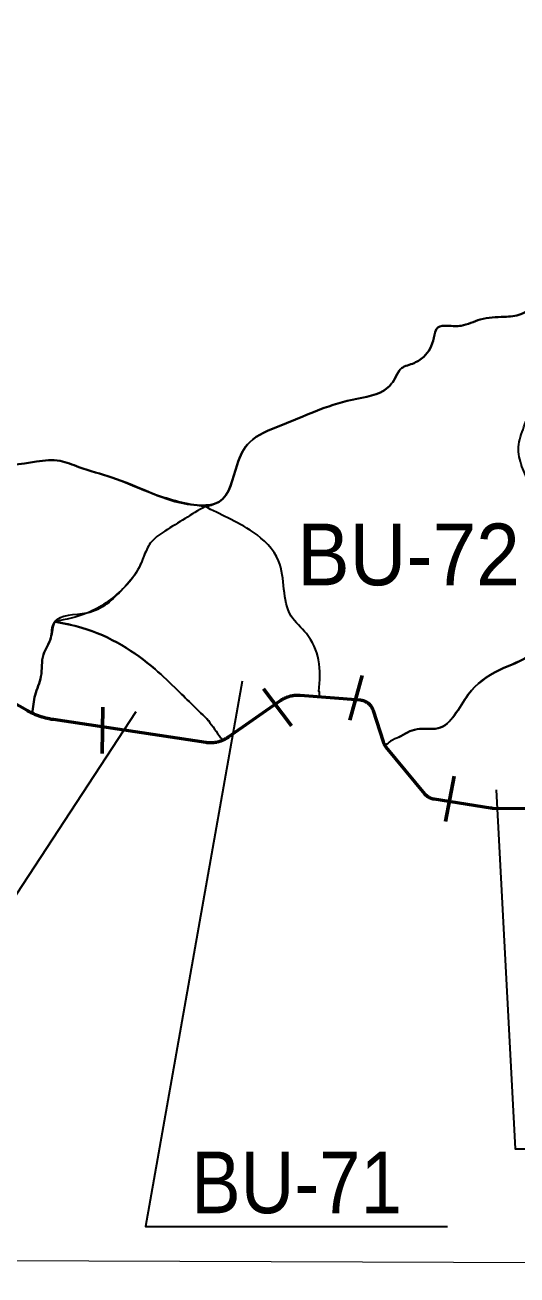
# Model space of a CAD drawing. Extents: x 553962 to 842807, y 8883888 to 9032388.
# Drawn here: x 658558 to 661743, y 8949437 to 8957536 of the extents above; entities that cross this region are included whole.
import ezdxf

# ---------------------------------------------------------------- set-up
doc = ezdxf.new("R2010")
doc.units = 0
doc.header["$LTSCALE"] = 150
for name, color, linetype, lineweight in [('1', 7, 'Continuous', 13), ('20', 7, 'Continuous', 35), ('40', 7, 'Continuous', 60), ('60', 7, 'Continuous', 53), ('9', 7, 'Continuous', 90)]:
    doc.layers.add(name, color=color, linetype=linetype, lineweight=lineweight)

msp = doc.modelspace()

# ---------------------------------------------------------------- linework, layer by layer
at = {"layer": '1'}
msp.add_line((565315.3, 8949866.8), (791497.7, 8949052.2), dxfattribs=at)
at = {"layer": '20'}
msp.add_line((659722.8, 8954415.9), (659729.1, 8954415.6), dxfattribs=at)
for points in [[(658606.1, 8953075.9), (658603.6, 8953077.1), (658597.8, 8953079.8), (658592.2, 8953082.6), (658586.5, 8953085.5), (658581, 8953088.4), (658575.4, 8953091.5), (658571.5, 8953093.6), (658301.6, 8953245.4)], [(659835.7, 8952900.3), (659837.6, 8952901.1), (659841.2, 8952902.7), (659844.9, 8952904.4), (659848.5, 8952906.2), (659852, 8952908.1), (659855.5, 8952910), (659859, 8952912), (659862.4, 8952914), (659865.8, 8952916.2), (659869.1, 8952918.3), (659872.4, 8952920.6), (660208.9, 8953156.1), (660210.3, 8953157.1), (660213.7, 8953159.3), (660217, 8953161.5), (660220.4, 8953163.6), (660223.9, 8953165.6), (660227.4, 8953167.6), (660230.9, 8953169.5), (660234.5, 8953171.3), (660238.1, 8953173), (660241.7, 8953174.7), (660245.4, 8953176.3), (660249.1, 8953177.8), (660252.8, 8953179.3), (660256.5, 8953180.6), (660260.3, 8953181.9), (660264.1, 8953183.2), (660268, 8953184.3), (660271.8, 8953185.4), (660275.7, 8953186.4), (660279.6, 8953187.3), (660283.5, 8953188.2), (660287.4, 8953188.9), (660291.4, 8953189.6), (660295.3, 8953190.2), (660299.3, 8953190.7), (660303.2, 8953191.2), (660307.2, 8953191.5), (660311.2, 8953191.8), (660315.2, 8953192), (660319.2, 8953192.2), (660323.2, 8953192.2), (660327.2, 8953192.2), (660331.2, 8953192.1), (660335.2, 8953191.9), (660339.2, 8953191.6), (660464, 8953181.8)], [(660771.8, 8953146.4), (660769.4, 8953147.9), (660767, 8953149.3), (660764.5, 8953150.6), (660761.9, 8953151.8), (660759.3, 8953153), (660756.8, 8953154.1), (660754.1, 8953155.1), (660751.5, 8953156.1), (660748.8, 8953157), (660746.1, 8953157.8), (660743.3, 8953158.5), (660740.6, 8953159.1), (660737.8, 8953159.7), (660735, 8953160.2), (660732.2, 8953160.6), (660729.4, 8953160.9), (660726.9, 8953161.2), (660465, 8953181.7)], [(660889.4, 8952867.3), (660888.1, 8952869.4), (660886.7, 8952871.8), (660885.3, 8952874.3), (660884, 8952876.8), (660882.8, 8952879.3), (660881.6, 8952881.9), (660880.5, 8952884.5), (660879.5, 8952887.2), (660878.6, 8952889.8), (660878.2, 8952891.1), (660814.4, 8953091.8), (660813.5, 8953094.5), (660812.5, 8953097.1), (660811.5, 8953099.7), (660810.4, 8953102.3), (660809.2, 8953104.9), (660807.9, 8953107.4), (660806.6, 8953109.9), (660805.2, 8953112.4), (660803.7, 8953114.8), (660802.1, 8953117.2), (660800.5, 8953119.5), (660798.9, 8953121.8), (660797.1, 8953124), (660795.3, 8953126.2), (660793.5, 8953128.3), (660791.5, 8953130.4), (660789.6, 8953132.4), (660787.5, 8953134.4), (660785.4, 8953136.3), (660783.3, 8953138.1), (660781.1, 8953139.9), (660778.9, 8953141.6), (660776.6, 8953143.3), (660774.2, 8953144.9), (660771.8, 8953146.4)], [(658698.8, 8953043.5), (658692.7, 8953045), (658686.6, 8953046.6), (658680.5, 8953048.3), (658674.4, 8953050.1), (658668.3, 8953051.9), (658662.3, 8953053.8), (658656.3, 8953055.8), (658650.3, 8953057.9), (658644.4, 8953060), (658638.5, 8953062.2), (658632.6, 8953064.5), (658626.7, 8953066.9), (658620.9, 8953069.3), (658615.1, 8953071.8), (658609.3, 8953074.4), (658606.7, 8953075.6), (658605.6, 8953076.1)], [(659835.1, 8952900), (659833.9, 8952899.5), (659830.2, 8952898), (659826.5, 8952896.6), (659822.7, 8952895.3), (659818.9, 8952894), (659815.1, 8952892.8), (659811.2, 8952891.7), (659807.4, 8952890.7), (659803.5, 8952889.8), (659799.6, 8952888.9), (659795.7, 8952888.1), (659791.7, 8952887.4), (659787.8, 8952886.7), (659783.8, 8952886.2), (659779.8, 8952885.7), (659775.9, 8952885.3), (659771.9, 8952885), (659767.9, 8952884.7), (659763.9, 8952884.6), (659759.9, 8952884.5), (659755.9, 8952884.5), (659751.9, 8952884.6), (659747.9, 8952884.7), (659743.9, 8952885), (659739.9, 8952885.3), (659735.9, 8952885.7), (659732, 8952886.1), (659728, 8952886.7), (658742.2, 8953035), (658736, 8953036), (658729.8, 8953037), (658723.6, 8953038.2), (658717.3, 8953039.4), (658711.2, 8953040.7), (658705, 8953042), (658698.8, 8953043.5)], [(660890.3, 8952866), (660891.2, 8952864.6), (660892.8, 8952862.3), (660894.5, 8952860.1), (660896.3, 8952857.8), (661146.2, 8952554.2), (661147.4, 8952552.8), (661149.2, 8952550.7), (661151.2, 8952548.6), (661153.2, 8952546.6), (661155.2, 8952544.6), (661157.3, 8952542.7), (661159.5, 8952540.9), (661161.7, 8952539.1), (661163.9, 8952537.4), (661166.2, 8952535.7), (661168.5, 8952534.1), (661170.9, 8952532.6), (661173.4, 8952531.2), (661175.8, 8952529.8), (661178.3, 8952528.5), (661180.9, 8952527.2), (661183.5, 8952526.1), (661186.1, 8952525), (661188.7, 8952524), (661191.4, 8952523), (661194.1, 8952522.2), (661196.8, 8952521.4), (661199.5, 8952520.6), (661202.3, 8952520), (661205, 8952519.5), (661207.8, 8952519), (661572.7, 8952461.4), (661574, 8952461.2), (661576.8, 8952460.9), (661579.6, 8952460.6), (661582.4, 8952460.4), (661585.2, 8952460.2), (661588, 8952460.2), (662586.9, 8952457.7)]]:
    msp.add_lwpolyline(points, dxfattribs=at)
for points in [[(658364.9, 8962599.6), (658556.5, 8962502.9), (659045.7, 8962575.2), (659677.7, 8962855.9), (660030.7, 8963073.8), (660994.7, 8963383.9), (661225.1, 8963375.6), (661485.9, 8963334), (661784, 8963142), (662145.1, 8962868.4), (662304.1, 8962730.4), (662407.6, 8962635.8), (662485.7, 8962526), (662573.8, 8962395.9), (662618.6, 8962222.6), (662640.7, 8962049.3), (662647.4, 8961832.8), (662600.5, 8961517.2), (662472.3, 8961166.2), (662328.2, 8960647.1), (662136.1, 8960143.5), (662172.6, 8959188.3), (662226.8, 8958808.7), (662270.5, 8958368), (662304.7, 8958064.8), (662378.8, 8957618.9), (662842.3, 8956998.6), (662981.5, 8956962.5), (663210.9, 8956691.8), (664058.5, 8956334.7)], [(658265.6, 8954703.8), (658307.9, 8954697.9), (658477.4, 8954686), (658784.8, 8954711.4), (658906.1, 8954671.9), (659120.4, 8954604.2), (659357.3, 8954511.1), (659671.5, 8954424.1), (659815.3, 8954446.7), (659930.9, 8954686.6), (660012.7, 8954833.3), (660207.3, 8954937.7), (660675.5, 8955107.1), (660909.5, 8955188.9), (660962, 8955262.3), (660987.4, 8955304.6), (661066.3, 8955341.3), (661139.7, 8955386.4), (661204.5, 8955507.8), (661229.9, 8955575.5), (661294.8, 8955586.8), (661382.2, 8955586.8), (661505.5, 8955628), (661660.6, 8955644.9), (661767.7, 8955661.9), (661883.4, 8955724), (661965.2, 8955755), (662010.3, 8955805.8), (662100.5, 8955870.7), (662182.3, 8955930), (662229.4, 8956040), (662460.7, 8956107.8), (662655.3, 8956144.4), (662768.1, 8956169.8), (663129.1, 8956229.1), (663289.8, 8956276.8), (663461.8, 8956276.8), (663617, 8956276.8), (663815.8, 8956271.2), (663900.4, 8956316.3), (663976.5, 8956358.6), (664083.7, 8956324.8), (664176.8, 8956293.7), (664227.5, 8956293.7), (664439.1, 8956265.5), (664543.4, 8956211.9), (664670.3, 8956189.3)], [(664014.5, 8956353.1), (663976.5, 8956358.6), (663900.4, 8956316.3), (663815.8, 8956271.2), (663617, 8956276.8), (663461.8, 8956276.8), (663289.8, 8956276.8), (663129.1, 8956229.1), (662768.1, 8956169.8), (662655.3, 8956144.4), (662460.7, 8956107.8), (662229.4, 8956040), (662182.3, 8955930), (662100.5, 8955870.7), (662010.3, 8955805.8), (661965.2, 8955755), (661883.4, 8955724), (661767.7, 8955661.9), (661660.6, 8955644.9), (661505.5, 8955628), (661382.2, 8955586.8), (661294.8, 8955586.8), (661229.9, 8955575.5), (661204.5, 8955507.8), (661139.7, 8955386.4), (661066.3, 8955341.3), (660987.4, 8955304.6), (660962, 8955262.3), (660909.5, 8955188.9), (660675.5, 8955107.1), (660207.3, 8954937.7), (660012.7, 8954833.3), (659930.9, 8954686.6), (659815.3, 8954446.7), (659671.5, 8954424.1), (659357.3, 8954511.1), (659120.4, 8954604.2), (658906.1, 8954671.9), (658784.8, 8954711.4), (658477.4, 8954686), (658307.9, 8954697.9), (658265.6, 8954703.8)], [(659729.1, 8954415.6), (659815.3, 8954446.7), (659930.9, 8954686.6), (660012.7, 8954833.3), (660207.3, 8954937.7), (660675.5, 8955107.1), (660909.5, 8955188.9), (660962, 8955262.3), (660987.4, 8955304.6), (661066.3, 8955341.3), (661139.7, 8955386.4), (661204.5, 8955507.8), (661229.9, 8955575.5), (661294.8, 8955586.8), (661382.2, 8955586.8), (661505.5, 8955628), (661660.6, 8955644.9), (661767.7, 8955661.9), (661883.4, 8955724), (661914.3, 8955735.2)], [(660977.5, 8952920.6), (661096, 8952973), (661231.9, 8952979.3), (661427.8, 8953197.5), (661626.9, 8953355.6), (661835.5, 8953456.8), (662015.6, 8953700.3), (662116.8, 8953975.5), (662164.2, 8954222.1), (662056.7, 8954298), (661898.7, 8954449.8), (661775.5, 8954675.6), (661753.3, 8954802.1), (661788.1, 8954931.7), (661826, 8955074), (661854.5, 8955342.8), (661857.6, 8955440.8), (661854.5, 8955535.7), (661886.1, 8955567.3), (661908.2, 8955709)], [(658265.6, 8954703.8), (658307.9, 8954697.9), (658477.4, 8954686), (658784.8, 8954711.4), (658906.1, 8954671.9), (659120.4, 8954604.2), (659357.3, 8954511.1), (659671.5, 8954424.1), (659726.3, 8954415.7)], [(659722.8, 8954415.9), (659464, 8954256.6), (659369.2, 8954177.6), (659328.1, 8954095.3), (659287, 8954003.6), (659192.2, 8953883.5), (658958.3, 8953725.3), (658749.7, 8953665.3), (658724.4, 8953564.1), (658677, 8953456.6), (658661.2, 8953314.2), (658623.3, 8953194.1), (658605.6, 8953076.1)], [(659722.8, 8954415.9), (659464, 8954256.6), (659369.2, 8954177.6), (659328.1, 8954095.3), (659287, 8954003.6), (659192.2, 8953883.5), (658958.3, 8953725.3), (658753.6, 8953670.1)], [(659722.8, 8954415.9), (659464, 8954256.6), (659369.2, 8954177.6), (659328.1, 8954095.3), (659287, 8954003.6), (659192.2, 8953883.5), (658958.3, 8953725.3), (658753.6, 8953670.1)], [(660461.2, 8953218.5), (660458.5, 8953421.8), (660379.5, 8953592.5), (660281.5, 8953706.4), (660199.4, 8954063.7), (660035, 8954250.3), (659870.7, 8954342), (659722.7, 8954416)], [(660461.2, 8953218.5), (660458.5, 8953421.8), (660379.5, 8953592.5), (660281.5, 8953706.4), (660199.4, 8954063.7), (660035, 8954250.3), (659870.7, 8954342), (659722.8, 8954415.9)], [(660461.2, 8953218.5), (660458.5, 8953421.8), (660379.5, 8953592.5), (660281.5, 8953706.4), (660199.4, 8954063.7), (660035, 8954250.3), (659870.7, 8954342), (659722.8, 8954415.9)], [(662068.4, 8953831.3), (662015.6, 8953700.3), (661835.5, 8953456.8), (661626.9, 8953355.6), (661427.8, 8953197.5), (661231.9, 8952979.3), (661096, 8952973), (660977.5, 8952920.6)], [(662068.4, 8953831.3), (662015.6, 8953700.3), (661835.5, 8953456.8), (661626.9, 8953355.6), (661427.8, 8953197.5), (661231.9, 8952979.3), (661096, 8952973), (660977.5, 8952920.6)], [(658752.6, 8953668.9), (658749.7, 8953665.3), (658724.4, 8953564.1), (658677, 8953456.6), (658661.2, 8953314.2), (658623.3, 8953194.1), (658605.6, 8953076.1)], [(658605.6, 8953076.1), (658623.3, 8953194.1), (658661.2, 8953314.2), (658677, 8953456.6), (658724.4, 8953564.1), (658749.7, 8953665.3), (658752.6, 8953668.9)], [(659746.6, 8953028.3), (659545.2, 8953225.7), (659399.8, 8953361.7), (659184.9, 8953516.6), (658925.8, 8953630.5), (658745.6, 8953670.6)], [(658752.9, 8953669), (658925.8, 8953630.5), (659184.9, 8953516.6), (659399.8, 8953361.7), (659545.2, 8953225.7), (659746.6, 8953028.3)], [(658752.9, 8953669), (658925.8, 8953630.5), (659184.9, 8953516.6), (659399.8, 8953361.7), (659545.2, 8953225.7), (659746.6, 8953028.3)], [(660461.2, 8953220.2), (660462.5, 8953191.2), (660463.5, 8953181.8)], [(659745.6, 8953029.3), (659824.2, 8952918.6), (659836.8, 8952900.8)], [(659745.6, 8953029.3), (659824.2, 8952918.6), (659836.8, 8952900.8)], [(659745.6, 8953029.3), (659824.2, 8952918.6), (659836.8, 8952900.8)], [(660980.4, 8952921.7), (660924.8, 8952895.1), (660892.7, 8952871.5), (660888.5, 8952868.7)], [(660980.4, 8952921.7), (660924.8, 8952895.1), (660892.7, 8952871.5), (660888.5, 8952868.7)]]:
    msp.add_spline(points, degree=3, dxfattribs=at)
at = {"layer": '40'}
for p, q in [((660661.5, 8953031.1), (660741.5, 8953320.2)), ((660101.4, 8953234.6), (660283.4, 8952996.1)), ((659061, 8953116.2), (659057.4, 8952816.2)), ((661280.3, 8952374.2), (661335.6, 8952669))]:
    msp.add_line(p, q, dxfattribs=at)
at = {"layer": '40', "lineweight": 35}
for points in [[(659963.7, 8953283.9), (659337, 8949750.9), (661293.5, 8949750.9)], [(659275.9, 8953085.1), (657151.3, 8949842.7), (655256.1, 8949842.7)], [(661608.8, 8952579.8), (661731.1, 8950255.1), (663855.6, 8950255.1)]]:
    msp.add_lwpolyline(points, dxfattribs=at)
at = {"layer": '60'}
for points in [[(658698.8, 8953043.5), (658692.7, 8953045), (658686.6, 8953046.6), (658680.5, 8953048.3), (658674.4, 8953050.1), (658668.3, 8953051.9), (658662.3, 8953053.8), (658656.3, 8953055.8), (658650.3, 8953057.9), (658644.4, 8953060), (658638.5, 8953062.2), (658632.6, 8953064.5), (658626.7, 8953066.9), (658620.9, 8953069.3), (658615.1, 8953071.8), (658609.3, 8953074.4), (658603.6, 8953077.1), (658597.8, 8953079.8), (658592.2, 8953082.6), (658586.5, 8953085.5), (658581, 8953088.4), (658575.4, 8953091.5), (658571.5, 8953093.6), (658301.6, 8953245.4)], [(660771.8, 8953146.4), (660769.4, 8953147.9), (660767, 8953149.3), (660764.5, 8953150.6), (660761.9, 8953151.8), (660759.3, 8953153), (660756.8, 8953154.1), (660754.1, 8953155.1), (660751.5, 8953156.1), (660748.8, 8953157), (660746.1, 8953157.8), (660743.3, 8953158.5), (660740.6, 8953159.1), (660737.8, 8953159.7), (660735, 8953160.2), (660732.2, 8953160.6), (660729.4, 8953160.9), (660726.9, 8953161.2), (660339.2, 8953191.6), (660335.2, 8953191.9), (660331.2, 8953192.1), (660327.2, 8953192.2), (660323.2, 8953192.2), (660319.2, 8953192.2), (660315.2, 8953192), (660311.2, 8953191.8), (660307.2, 8953191.5), (660303.2, 8953191.2), (660299.3, 8953190.7), (660295.3, 8953190.2), (660291.4, 8953189.6), (660287.4, 8953188.9), (660283.5, 8953188.2), (660279.6, 8953187.3), (660275.7, 8953186.4), (660271.8, 8953185.4), (660268, 8953184.3), (660264.1, 8953183.2), (660260.3, 8953181.9), (660256.5, 8953180.6), (660252.8, 8953179.3), (660249.1, 8953177.8), (660245.4, 8953176.3), (660241.7, 8953174.7), (660238.1, 8953173), (660234.5, 8953171.3), (660230.9, 8953169.5), (660227.4, 8953167.6), (660223.9, 8953165.6), (660220.4, 8953163.6), (660217, 8953161.5), (660213.7, 8953159.3), (660210.3, 8953157.1), (660208.9, 8953156.1), (659872.4, 8952920.6), (659869.1, 8952918.3), (659865.8, 8952916.2), (659862.4, 8952914), (659859, 8952912), (659855.5, 8952910), (659852, 8952908.1), (659848.5, 8952906.2), (659844.9, 8952904.4), (659841.2, 8952902.7), (659837.6, 8952901.1), (659833.9, 8952899.5), (659830.2, 8952898), (659826.5, 8952896.6), (659822.7, 8952895.3), (659818.9, 8952894), (659815.1, 8952892.8), (659811.2, 8952891.7), (659807.4, 8952890.7), (659803.5, 8952889.8), (659799.6, 8952888.9), (659795.7, 8952888.1), (659791.7, 8952887.4), (659787.8, 8952886.7), (659783.8, 8952886.2), (659779.8, 8952885.7), (659775.9, 8952885.3), (659771.9, 8952885), (659767.9, 8952884.7), (659763.9, 8952884.6), (659759.9, 8952884.5), (659755.9, 8952884.5), (659751.9, 8952884.6), (659747.9, 8952884.7), (659743.9, 8952885), (659739.9, 8952885.3), (659735.9, 8952885.7), (659732, 8952886.1), (659728, 8952886.7), (658742.2, 8953035), (658736, 8953036), (658729.8, 8953037), (658723.6, 8953038.2), (658717.3, 8953039.4), (658711.2, 8953040.7), (658705, 8953042), (658698.8, 8953043.5)], [(662636.4, 8952457.6), (661588, 8952460.2), (661585.2, 8952460.2), (661582.4, 8952460.4), (661579.6, 8952460.6), (661576.8, 8952460.9), (661574, 8952461.2), (661572.7, 8952461.4), (661207.8, 8952519), (661205, 8952519.5), (661202.3, 8952520), (661199.5, 8952520.6), (661196.8, 8952521.4), (661194.1, 8952522.2), (661191.4, 8952523), (661188.7, 8952524), (661186.1, 8952525), (661183.5, 8952526.1), (661180.9, 8952527.2), (661178.3, 8952528.5), (661175.8, 8952529.8), (661173.4, 8952531.2), (661170.9, 8952532.6), (661168.5, 8952534.1), (661166.2, 8952535.7), (661163.9, 8952537.4), (661161.7, 8952539.1), (661159.5, 8952540.9), (661157.3, 8952542.7), (661155.2, 8952544.6), (661153.2, 8952546.6), (661151.2, 8952548.6), (661149.2, 8952550.7), (661147.4, 8952552.8), (661146.2, 8952554.2), (660896.3, 8952857.8), (660894.5, 8952860.1), (660892.8, 8952862.3), (660891.2, 8952864.6), (660889.6, 8952867), (660888.1, 8952869.4), (660886.7, 8952871.8), (660885.3, 8952874.3), (660884, 8952876.8), (660882.8, 8952879.3), (660881.6, 8952881.9), (660880.5, 8952884.5), (660879.5, 8952887.2), (660878.6, 8952889.8), (660878.2, 8952891.1), (660814.4, 8953091.8), (660813.5, 8953094.5), (660812.5, 8953097.1), (660811.5, 8953099.7), (660810.4, 8953102.3), (660809.2, 8953104.9), (660807.9, 8953107.4), (660806.6, 8953109.9), (660805.2, 8953112.4), (660803.7, 8953114.8), (660802.1, 8953117.2), (660800.5, 8953119.5), (660798.9, 8953121.8), (660797.1, 8953124), (660795.3, 8953126.2), (660793.5, 8953128.3), (660791.5, 8953130.4), (660789.6, 8953132.4), (660787.5, 8953134.4), (660785.4, 8953136.3), (660783.3, 8953138.1), (660781.1, 8953139.9), (660778.9, 8953141.6), (660776.6, 8953143.3), (660774.2, 8953144.9), (660771.8, 8953146.4)]]:
    msp.add_lwpolyline(points, dxfattribs=at)
at = {"layer": '9'}
msp.add_spline([(637260.6, 8972975.8), (641524.5, 8971056.2), (652526.1, 8965412.7), (653164.3, 8965062.8), (670790.5, 8953770.1), (686194, 8943929.9), (696283.3, 8937647.1)], degree=3, dxfattribs=at)

# ---------------------------------------------------------------- texts
at = {"layer": '40'}
for s, width, p in [('BU-72', 0.95, (660321.1, 8953905.5)), ('BU-71', 0.9, (659633.3, 8949837.2))]:
    msp.add_text(s, height=400, dxfattribs=dict(at, width=width)).set_placement(p)

doc.saveas('drawing.dxf')
